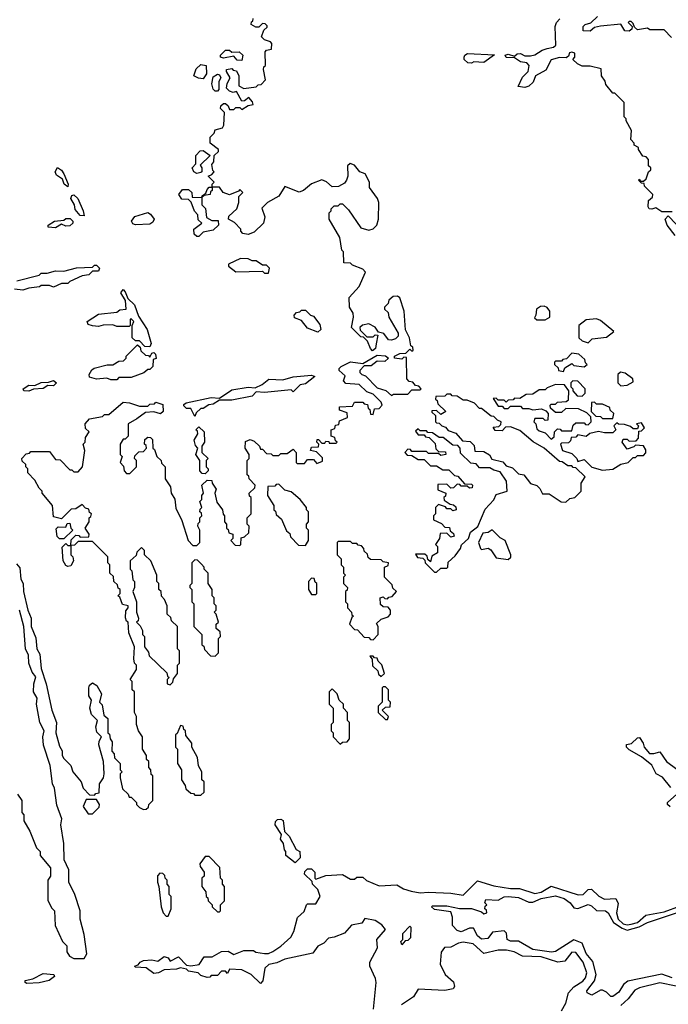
# Model space of a CAD drawing. Extents: x 2737310 to 2869991, y 870230 to 1012730.
# Tile 346 of 479: x 2796010 to 2799176, y 946839 to 951649. Entities that reach past the tile are written whole.
import ezdxf

# ---------------------------------------------------------------- set-up
doc = ezdxf.new("R2010")
doc.units = 0

msp = doc.modelspace()

# ---------------------------------------------------------------- linework, layer by layer
at = {"layer": '0CON02XD'}
for points in [[(2799191.7, 951561.7), (2799155, 951600), (2799085, 951600), (2799075, 951607.5), (2799025, 951600), (2799011.7, 951611.7), (2799005, 951630), (2798995, 951640), (2798985, 951640), (2798980, 951635), (2799000, 951615), (2798998.3, 951601.7), (2798985, 951592.5), (2798963.8, 951593.8), (2798945, 951627.5), (2798845, 951617.5), (2798815, 951610), (2798795, 951592.5), (2798760, 951595), (2798760, 951615), (2798770, 951625), (2798797, 951633), (2798830, 951665)], [(2797095, 950800), (2797100, 950805), (2797085, 950820), (2797078.3, 950811.7), (2797033.6, 950793.6), (2797003.9, 950803.9), (2796985, 950830), (2796950, 950830), (2796950, 950815), (2796941.7, 950808.3), (2796940, 950795), (2796910, 950790), (2796900, 950780), (2796900, 950745), (2796917, 950727), (2796921.7, 950681.7), (2796948.3, 950668.3), (2796978.3, 950668.3), (2796980, 950645), (2796955, 950620), (2796905, 950610), (2796885, 950590), (2796875, 950590), (2796861.7, 950601.7), (2796860, 950625), (2796900, 950655), (2796881.7, 950671.7), (2796880, 950695), (2796863, 950713), (2796847.5, 950757.5), (2796835, 950770), (2796801.7, 950771.7), (2796787.5, 950795), (2796805, 950820), (2796835, 950820), (2796850, 950805), (2796851.7, 950781.7), (2796900, 950780), (2796901.7, 950788.3), (2796918.3, 950801.7), (2796925, 950820), (2796935, 950830), (2796950, 950830), (2796950, 950845), (2796960, 950855), (2796930, 950885), (2796948.3, 950891.7), (2796960, 950905), (2796952.5, 950912.5), (2796948.3, 950941.7), (2796957.5, 950955), (2796960, 950985), (2796980, 951005), (2796980, 951015), (2796940, 951045), (2796940, 951075), (2796960, 951095), (2796965, 951110), (2797000, 951120), (2797007, 951133), (2797010, 951195), (2796990, 951215), (2796991.7, 951228.3), (2797005, 951240), (2797015, 951240), (2797028.3, 951228.3), (2797035, 951210), (2797055, 951210), (2797065, 951220), (2797085, 951220), (2797095, 951210), (2797125, 951230), (2797150, 951235), (2797147, 951247), (2797128.3, 951268.3), (2797108.3, 951251.7), (2797095, 951250), (2797068.3, 951298.3), (2797053, 951293), (2797035, 951300), (2797020, 951315), (2797023, 951337), (2797037.5, 951365), (2797020, 951395), (2797020, 951405), (2797045, 951410), (2797051.7, 951401.7), (2797068.3, 951398.3), (2797080, 951375), (2797080, 951325), (2797105, 951312.5), (2797165, 951320), (2797175, 951330), (2797188.3, 951331.7), (2797210, 951355), (2797200, 951405), (2797201.7, 951418.3), (2797210, 951425), (2797208.3, 951491.7), (2797215, 951500), (2797240, 951505), (2797241.7, 951531.7), (2797235, 951540), (2797205, 951550), (2797190, 951565), (2797201.7, 951598.3), (2797218.3, 951611.7), (2797218.3, 951618.3), (2797208.3, 951628.3), (2797195, 951630), (2797177, 951613), (2797163, 951613), (2797140, 951625), (2797141.7, 951638.3), (2797148.3, 951641.7), (2797150, 951655)], [(2798585, 951508), (2798616, 951514), (2798626.7, 951525), (2798623.8, 951615), (2798630, 951635), (2798647, 951653)], [(2797095, 951450), (2797071.7, 951451.7), (2797055, 951470), (2797005, 951460), (2796990, 951465), (2796990, 951475), (2797015, 951500), (2797035, 951500), (2797045, 951490), (2797081.7, 951491.7), (2797100, 951475), (2797095, 951450)], [(2798215, 951436.7), (2798197.5, 951437.5), (2798180, 951455), (2798180, 951465), (2798183.3, 951475), (2798196.4, 951483.6), (2798327, 951477), (2798275, 951440), (2798226.4, 951443.6), (2798215, 951436.7)], [(2799195, 950710), (2799145, 950710), (2799115, 950730), (2799095, 950722.5), (2799082.5, 950725), (2799077.5, 950735), (2799080, 950765), (2799098.3, 950781.7), (2799100, 950795), (2799060, 950835), (2799058.3, 950848.3), (2799045, 950850), (2799030, 950865), (2799035, 950870), (2799040, 950860), (2799055, 950860), (2799068.3, 950871.7), (2799080, 950905), (2799090, 950915), (2799090, 950925), (2799080, 950935), (2799080, 950965), (2799068.3, 950978.3), (2799051.7, 950981.7), (2799030, 951015), (2799030, 951025), (2799010, 951035), (2799010, 951045), (2798993, 951063), (2798997, 951107), (2798970, 951155), (2798970, 951165), (2798960, 951175), (2798960, 951245), (2798915, 951290), (2798905, 951290), (2798871.7, 951331.7), (2798868.3, 951348.3), (2798850, 951375), (2798848.3, 951408.3), (2798795, 951422.5), (2798755, 951422.5), (2798733, 951433), (2798710, 951455), (2798720, 951465), (2798720, 951485), (2798705, 951490), (2798693.8, 951486.2), (2798688.8, 951471.2), (2798677.7, 951462.3), (2798645, 951463.8), (2798605, 951452.5), (2798577.7, 951402.3), (2798527.5, 951375), (2798515.7, 951344.3), (2798495.8, 951324.2), (2798475, 951316.7), (2798442.5, 951322.5), (2798465, 951367.5), (2798492.5, 951395), (2798497.5, 951425), (2798485, 951437.5), (2798455, 951443.3), (2798425, 951462.5), (2798385, 951463.3), (2798380, 951475), (2798395, 951480), (2798425, 951470), (2798438.3, 951481.7), (2798455, 951483.8), (2798475, 951472.5), (2798503, 951473), (2798525, 951477.5), (2798560, 951500), (2798585, 951508)], [(2796905, 951360), (2796883, 951363), (2796860, 951375), (2796871.7, 951408.3), (2796895, 951430), (2796920, 951425), (2796922.5, 951385), (2796905, 951360)], [(2796975, 951300), (2796965, 951300), (2796955, 951310), (2796947.5, 951335), (2796955, 951370), (2796975, 951382.5), (2796985, 951380), (2796992.5, 951365), (2796983, 951347), (2796981.7, 951308.3), (2796975, 951300)], [(2796875, 950897.5), (2796860, 950905), (2796852.5, 950925), (2796870, 950945), (2796870, 950985), (2796891.7, 951008.3), (2796905, 951010), (2796940, 950985), (2796891.7, 950938.3), (2796900, 950925), (2796900, 950905), (2796895, 950902.5), (2796875, 950897.5)], [(2796050, 948765), (2796066.2, 948725), (2796066.2, 948685), (2796088.6, 948628.6), (2796094, 948575), (2796109.2, 948549.2), (2796115, 948480), (2796140, 948405), (2796167.5, 948275), (2796190, 948215), (2796187.5, 948165), (2796205, 948100), (2796217, 948077), (2796217.5, 948055), (2796225, 948040), (2796260, 948005), (2796270, 947975), (2796310, 947925), (2796320, 947895), (2796351.7, 947861.7), (2796375, 947860), (2796381.7, 947868.3), (2796398.3, 947871.7), (2796400, 947915), (2796420, 947945), (2796422.5, 947965), (2796420, 948025), (2796397, 948107), (2796397.5, 948125), (2796410, 948145), (2796387.5, 948167.5), (2796382.5, 948195), (2796390, 948225), (2796360, 948255), (2796352.5, 948285), (2796360, 948325), (2796347.5, 948345), (2796347.5, 948385), (2796351.7, 948398.3), (2796365, 948410), (2796386.7, 948396.7), (2796410, 948355), (2796400, 948315), (2796412.5, 948302.5), (2796421.7, 948251.7), (2796440, 948235), (2796440, 948165), (2796448.3, 948158.3), (2796452.5, 948135), (2796461.7, 948121.7), (2796460, 948075), (2796471.7, 948061.7), (2796472.5, 948042.5), (2796500, 948015), (2796500, 947985), (2796510, 947975), (2796500, 947965), (2796500, 947945), (2796511.7, 947891.7), (2796540, 947865), (2796545, 947850), (2796555, 947850), (2796580, 947825), (2796580, 947815), (2796595, 947800), (2796615, 947790), (2796628.3, 947791.7), (2796638.3, 947801.7), (2796640, 947815), (2796660, 947835), (2796660, 947955), (2796651.7, 947961.7), (2796650, 947985), (2796640, 947995), (2796640, 948025), (2796630, 948035), (2796630, 948055), (2796610, 948085), (2796610, 948145), (2796590, 948175), (2796580, 948205), (2796580, 948245), (2796570, 948265), (2796570, 948365), (2796560, 948375), (2796560, 948415), (2796550, 948425), (2796580, 948475), (2796580, 948495), (2796570, 948505), (2796567, 948527), (2796570, 948585), (2796543, 948653), (2796540, 948705), (2796531.2, 948711.2), (2796526.4, 948726.4), (2796528.3, 948761.7), (2796540, 948775), (2796540, 948785), (2796511.7, 948791.7), (2796498.3, 948828.3), (2796490, 948835), (2796500, 948845), (2796500, 948865), (2796491.7, 948871.7), (2796488.3, 948888.3), (2796470, 948905), (2796468.3, 948928.3), (2796450, 948945), (2796450, 948985), (2796440, 948995), (2796440, 949025), (2796365, 949100), (2796295, 949100), (2796278.3, 949081.7), (2796260, 949080), (2796260, 949035), (2796270, 949025), (2796272.5, 949005), (2796259.3, 948980.7), (2796245, 948977.5), (2796235, 948982.5), (2796222.5, 949005), (2796218.3, 949071.7), (2796235, 949090), (2796245, 949080), (2796260, 949080), (2796261.7, 949108.3), (2796285, 949130), (2796298.3, 949128.3), (2796305, 949120), (2796348.3, 949121.7), (2796350, 949135), (2796330, 949165), (2796350, 949195), (2796350, 949215), (2796358.3, 949221.7), (2796360, 949235), (2796351.7, 949241.7), (2796348.3, 949258.3), (2796331.7, 949261.7), (2796315, 949280), (2796285, 949260), (2796261.7, 949258.3), (2796215, 949210), (2796175, 949220), (2796170, 949275), (2796120, 949335), (2796120, 949345), (2796105, 949360), (2796085, 949400), (2796050, 949435), (2796050, 949455), (2796040, 949465), (2796040, 949475), (2796021.7, 949491.7), (2796020, 949505), (2796041.7, 949528.3), (2796058.3, 949531.7), (2796065, 949540), (2796155, 949540), (2796185, 949500), (2796208.3, 949498.3), (2796255, 949450), (2796265, 949450), (2796275, 949440), (2796295, 949440), (2796317.5, 949465), (2796327.5, 949545), (2796320, 949575), (2796330, 949585), (2796331.7, 949608.3), (2796350, 949635), (2796331.7, 949651.7), (2796330, 949675), (2796351.7, 949698.3), (2796415, 949710), (2796425, 949720), (2796445, 949720), (2796515, 949780), (2796547, 949777), (2796595, 949760), (2796635, 949760), (2796645, 949770), (2796668.3, 949771.7), (2796675, 949780), (2796708.3, 949768.3), (2796710, 949735), (2796697, 949723), (2796665, 949732.5), (2796625, 949730), (2796581.7, 949698.3), (2796540, 949675), (2796540, 949615), (2796525, 949600), (2796515, 949600), (2796500, 949575), (2796500, 949525), (2796510, 949515), (2796500, 949485), (2796517, 949467), (2796520, 949445), (2796531.7, 949431.7), (2796548.3, 949431.7), (2796580, 949465), (2796580, 949495), (2796570, 949505), (2796571.7, 949518.3), (2796591.7, 949538.3), (2796615, 949540), (2796630, 949555), (2796628.3, 949568.3), (2796620, 949575), (2796621.7, 949598.3), (2796635, 949610), (2796648.3, 949608.3), (2796658.3, 949598.3), (2796660, 949555), (2796668.3, 949548.3), (2796680, 949515), (2796700, 949495), (2796701.7, 949481.7), (2796720, 949465), (2796720, 949405), (2796747, 949367), (2796750, 949335), (2796767, 949307), (2796773, 949263), (2796801.7, 949201.7), (2796832.5, 949105), (2796855, 949080), (2796875, 949080), (2796890, 949095), (2796890, 949155), (2796880, 949175), (2796881.7, 949188.3), (2796890, 949195), (2796890, 949215), (2796900, 949225), (2796898.3, 949238.3), (2796890, 949245), (2796891.7, 949258.3), (2796900, 949265), (2796890, 949295), (2796900, 949305), (2796900, 949325), (2796907.5, 949335), (2796900, 949375), (2796925, 949400), (2796948.3, 949398.3), (2796950, 949385), (2796970, 949355), (2796962.5, 949335), (2796972.5, 949292.5), (2797000, 949255), (2797003, 949233), (2797010, 949225), (2797010, 949195), (2797020, 949185), (2797020, 949165), (2797028.3, 949158.3), (2797031.7, 949141.7), (2797050, 949135), (2797050, 949115), (2797040, 949105), (2797061.7, 949081.7), (2797085, 949080), (2797090, 949085), (2797091.7, 949118.3), (2797108.3, 949121.7), (2797128.3, 949141.7), (2797130, 949175), (2797120, 949185), (2797120, 949215), (2797140, 949235), (2797140, 949315), (2797131.7, 949321.7), (2797130, 949335), (2797158.3, 949361.7), (2797160, 949375), (2797130, 949405), (2797128.3, 949418.3), (2797120, 949425), (2797120, 949495), (2797130, 949505), (2797130, 949525), (2797110, 949555), (2797111.7, 949588.3), (2797135, 949597.5), (2797155, 949590), (2797180, 949565), (2797185, 949550), (2797195, 949550), (2797215, 949530), (2797238.3, 949528.3), (2797245, 949520), (2797275, 949520), (2797285, 949530), (2797315, 949530), (2797345, 949550), (2797360, 949535), (2797360, 949485), (2797365, 949480), (2797400, 949480), (2797415, 949500), (2797445, 949500), (2797460, 949480), (2797488.3, 949491.7), (2797488.3, 949508.3), (2797458.3, 949538.3), (2797430, 949545), (2797435, 949560), (2797468.3, 949561.7), (2797470, 949575), (2797460, 949585), (2797461.7, 949598.3), (2797468.3, 949598.3), (2797485, 949580), (2797500, 949580), (2797505, 949590), (2797518.3, 949588.3), (2797520, 949580), (2797555, 949580), (2797560, 949585), (2797551.7, 949591.7), (2797548.3, 949608.3), (2797530, 949615), (2797530, 949645), (2797548.3, 949651.7), (2797551.7, 949668.3), (2797568.3, 949671.7), (2797571.7, 949688.3), (2797610, 949705), (2797608.3, 949728.3), (2797571.7, 949741.7), (2797571.7, 949758.3), (2797635, 949760), (2797645, 949780), (2797685, 949780), (2797691.7, 949771.7), (2797708.3, 949768.3), (2797711.7, 949751.7), (2797720, 949745), (2797721.7, 949721.7), (2797735, 949720), (2797741.7, 949748.3), (2797765, 949750), (2797780, 949765), (2797775, 949780), (2797735, 949820), (2797705, 949830), (2797667, 949867), (2797601.7, 949871.7), (2797590, 949885), (2797598.3, 949908.3), (2797570, 949935), (2797570, 949945), (2797580, 949955), (2797625, 949976.7), (2797685, 949970), (2797755, 950010), (2797795, 950006.7), (2797810, 949995), (2797791.7, 949978.3), (2797755, 949980), (2797725, 949957.5), (2797691.7, 949958.3), (2797670, 949935), (2797670, 949925), (2797680, 949915), (2797698.3, 949908.3), (2797755, 949850), (2797797, 949837), (2797825, 949812.5), (2797835, 949820), (2797905, 949820), (2797925, 949840), (2797965, 949840), (2797970, 949845), (2797958.3, 949858.3), (2797941.7, 949861.7), (2797928.3, 949878.3), (2797911.7, 949881.7), (2797900, 949895), (2797898.3, 949998.3), (2797885, 950000), (2797875, 949990), (2797840, 949995), (2797840, 950005), (2797865, 950017.5), (2797895, 950020), (2797915, 950040), (2797925, 950030), (2797930, 950035), (2797928.3, 950048.3), (2797920, 950055), (2797912.5, 950095), (2797893.6, 950133.6), (2797886.2, 950225), (2797865, 950290), (2797855, 950297.5), (2797833, 950297), (2797811.7, 950278.3), (2797808.3, 950261.7), (2797790, 950245), (2797790, 950235), (2797808.3, 950218.3), (2797812.5, 950195), (2797857, 950117), (2797857, 950103), (2797845, 950090), (2797825, 950082.5), (2797810, 950085), (2797787.5, 950115), (2797761.7, 950121.7), (2797745, 950147.5), (2797715, 950162.5), (2797683, 950157), (2797670, 950145), (2797671.7, 950131.7), (2797705, 950100), (2797735, 950100), (2797745, 950110), (2797758.3, 950108.3), (2797750, 950065), (2797747, 950043), (2797731.7, 950031.7), (2797721.7, 950041.7), (2797708.3, 950078.3), (2797688.3, 950098.3), (2797675, 950100), (2797630, 950145), (2797640, 950195), (2797637.5, 950215), (2797620, 950245), (2797618.3, 950291.7), (2797667.5, 950345), (2797697.5, 950415), (2797685, 950430), (2797635, 950450), (2797625, 950460), (2797591.7, 950461.7), (2797590, 950515), (2797583, 950523), (2797572.5, 950585), (2797520, 950675), (2797520, 950705), (2797530, 950715), (2797530, 950725), (2797545, 950740), (2797565, 950740), (2797575, 950750), (2797585, 950750), (2797615, 950720), (2797675, 950632.5), (2797715, 950620), (2797735, 950626.7), (2797753.3, 950645), (2797761.2, 950675), (2797763.3, 950755), (2797756.7, 950775), (2797718.3, 950828.3), (2797717.5, 950855), (2797696.4, 950896.4), (2797670, 950905), (2797645, 950937.5), (2797623.3, 950946.7), (2797610, 950935), (2797611.2, 950885), (2797605.9, 950864.1), (2797595, 950850), (2797566.4, 950833.6), (2797535, 950832.5), (2797507.3, 950857.3), (2797485, 950865.8), (2797435, 950846.2), (2797395, 950813.8), (2797375, 950806), (2797305, 950833.8), (2797275, 950786.7), (2797220, 950755), (2797191.7, 950728.3), (2797207.5, 950685), (2797200, 950655), (2797155, 950610), (2797125, 950600), (2797100, 950605), (2797090, 950615), (2797090, 950625), (2797058.3, 950658.3), (2797030, 950675), (2797031.7, 950688.3), (2797070, 950725), (2797080, 950755), (2797080, 950785), (2797095, 950800)], [(2796245, 950832.5), (2796227.5, 950845), (2796219.3, 950869.3), (2796189.3, 950889.3), (2796183.3, 950905), (2796195, 950927.5), (2796215, 950913.3), (2796226, 950895), (2796247.5, 950845), (2796245, 950832.5)], [(2796325, 950690), (2796305, 950692.5), (2796281.7, 950721.7), (2796277.5, 950745), (2796260, 950775), (2796265, 950790), (2796275, 950792.5), (2796293.3, 950775), (2796320, 950715), (2796325, 950690)], [(2796575, 950646.2), (2796562.3, 950652.3), (2796556.2, 950665), (2796572.3, 950687.7), (2796636.1, 950706.1), (2796649.5, 950699.5), (2796666.7, 950675), (2796660, 950660), (2796645, 950650), (2796575, 950646.2)], [(2796185, 950632.5), (2796150, 950635), (2796150, 950645), (2796180, 950665), (2796225, 950670), (2796235, 950677.5), (2796257, 950677), (2796270, 950665), (2796270, 950655), (2796255, 950642.5), (2796235, 950640), (2796215, 950650), (2796185, 950632.5)], [(2799210, 950595), (2799170, 950645), (2799160, 950675), (2799175, 950690), (2799215, 950650)], [(2797225, 950410), (2797230, 950435), (2797215, 950450), (2797195, 950450), (2797165, 950470), (2797145, 950470), (2797125, 950480), (2797088.3, 950481.7), (2797030, 950455), (2797030, 950445), (2797065, 950417.5), (2797195, 950420), (2797205, 950410), (2797225, 950410)], [(2795997, 950373), (2796105, 950400), (2796115, 950410), (2796145, 950410), (2796185, 950422.5), (2796225, 950420), (2796287, 950437), (2796365, 950440), (2796375, 950450), (2796385, 950450), (2796400, 950435), (2796395, 950420), (2796365, 950420), (2796347, 950403), (2796315, 950397.5), (2796255, 950370), (2796245, 950360), (2796215, 950360), (2796175, 950342.5), (2796155, 950350), (2796115, 950350), (2796107, 950343), (2796055, 950337.5), (2796025, 950327.5), (2795985, 950332.5)], [(2796645, 950050), (2796621.7, 950051.7), (2796595, 950080), (2796575, 950080), (2796560, 950095), (2796560, 950155), (2796567.5, 950175), (2796555, 950187.5), (2796550, 950185), (2796550, 950155), (2796545, 950150), (2796485, 950150), (2796465, 950157.5), (2796417, 950157), (2796395, 950150), (2796365, 950153.3), (2796345, 950160), (2796340, 950175), (2796395, 950210), (2796485, 950220), (2796498.3, 950231.7), (2796530, 950235), (2796527.5, 950277.5), (2796503.3, 950315), (2796515, 950330), (2796525, 950320), (2796537.5, 950287.5), (2796570, 950255), (2796590.5, 950200.5), (2796632, 950135), (2796652.5, 950067.5), (2796645, 950050)], [(2797465, 950122.5), (2797415, 950142.5), (2797385, 950180), (2797351.7, 950191.7), (2797350, 950205), (2797361.7, 950218.3), (2797378.3, 950221.7), (2797385, 950230), (2797405, 950230), (2797430, 950205), (2797445, 950200), (2797475, 950160), (2797480, 950135), (2797465, 950122.5)], [(2798575, 950182.5), (2798597.5, 950195), (2798597.5, 950225), (2798585, 950242.5), (2798569.3, 950249.3), (2798552, 950248), (2798532.5, 950235), (2798530, 950205), (2798523, 950193), (2798535, 950182.5), (2798575, 950182.5)], [(2798785, 950070), (2798805, 950090), (2798875, 950097.5), (2798910, 950125), (2798845, 950180), (2798825, 950187.5), (2798775, 950182.5), (2798740, 950155), (2798740, 950095), (2798755, 950080), (2798785, 950070)], [(2796485, 949890), (2796455, 949890), (2796435, 949897.5), (2796385, 949892.5), (2796351.7, 949901.7), (2796350, 949915), (2796361.7, 949938.3), (2796373, 949947), (2796437, 949963), (2796465, 949962.5), (2796495, 949980), (2796517, 949983), (2796530, 949995), (2796530, 950005), (2796585, 950060), (2796598.3, 950048.3), (2796601.7, 950031.7), (2796625, 950010), (2796638.3, 950008.3), (2796645, 950000), (2796655, 950020), (2796665, 950022.5), (2796672.5, 950015), (2796677, 949993), (2796661.7, 949988.3), (2796660, 949955), (2796645, 949940), (2796635, 949940), (2796617, 949923), (2796555, 949900), (2796495, 949900), (2796485, 949890)], [(2798665, 949930), (2798671.7, 949948.3), (2798705, 949970), (2798715, 949960), (2798765, 949952.5), (2798780, 949965), (2798771.7, 949971.7), (2798768.3, 949988.3), (2798740, 950015), (2798705, 950020), (2798678.3, 949991.7), (2798661.7, 949988.3), (2798655, 949980), (2798625, 949980), (2798620, 949975), (2798620, 949965), (2798638.3, 949948.3), (2798640, 949935), (2798665, 949930)], [(2798945, 949860), (2798975, 949863.3), (2799005, 949880), (2799002.5, 949895), (2798965, 949922.5), (2798943, 949927), (2798930, 949915), (2798930, 949875), (2798945, 949860)], [(2796055, 949833.8), (2796030, 949835), (2796027.5, 949845), (2796055, 949863.3), (2796085, 949862.5), (2796115, 949876.7), (2796151.7, 949878.3), (2796175, 949886.7), (2796190, 949875), (2796175, 949860), (2796148.3, 949861.7), (2796125, 949847.5), (2796077, 949843), (2796055, 949833.8)], [(2796865, 949710), (2796845, 949750), (2796825, 949750), (2796811.7, 949761.7), (2796811.7, 949768.3), (2796823.6, 949776.4), (2796945, 949802.5), (2796985, 949800), (2797045, 949840), (2797125, 949853.3), (2797159.3, 949850.7), (2797193.6, 949866.4), (2797227, 949893), (2797295, 949890), (2797345, 949903.3), (2797435, 949912.5), (2797450, 949905), (2797405, 949870), (2797380, 949865), (2797345, 949830), (2797335, 949840), (2797205, 949827.5), (2797165, 949830), (2797145, 949810), (2797045, 949790), (2796985, 949790), (2796955, 949770), (2796933, 949767), (2796905, 949750), (2796895, 949750), (2796871.7, 949728.3), (2796865, 949710)], [(2798755, 949810), (2798770, 949825), (2798770, 949845), (2798735, 949882.5), (2798710, 949885), (2798700, 949875), (2798700, 949855), (2798710, 949845), (2798710, 949835), (2798731.7, 949811.7), (2798755, 949810)], [(2798605, 949600), (2798618.3, 949611.7), (2798620, 949635), (2798635, 949650), (2798648.3, 949648.3), (2798655, 949640), (2798705, 949640), (2798711.7, 949668.3), (2798725, 949680), (2798765, 949680), (2798771.7, 949671.7), (2798785, 949670), (2798800, 949685), (2798798.3, 949708.3), (2798778.3, 949728.3), (2798737, 949747), (2798675, 949750), (2798655, 949730), (2798625, 949730), (2798601.7, 949751.7), (2798600, 949765), (2798605, 949770), (2798625, 949770), (2798635, 949780), (2798677, 949783), (2798688.3, 949791.7), (2798690, 949835), (2798670, 949865), (2798625, 949866.7), (2798585, 949850), (2798575, 949840), (2798545, 949840), (2798515, 949820), (2798483, 949817), (2798451.7, 949798.3), (2798425, 949800), (2798418.3, 949791.7), (2798395, 949790), (2798385, 949780), (2798375, 949790), (2798345, 949790), (2798335, 949800), (2798321.7, 949798.3), (2798345, 949760), (2798365, 949760), (2798375, 949750), (2798395, 949750), (2798405, 949760), (2798455, 949760), (2798465, 949750), (2798495, 949750), (2798515, 949742.5), (2798557.5, 949747.5), (2798578.3, 949738.3), (2798590, 949725), (2798588.3, 949691.7), (2798575, 949690), (2798565, 949700), (2798525, 949700), (2798520, 949685), (2798530, 949675), (2798535, 949650), (2798545, 949640), (2798575, 949630), (2798605, 949600)], [(2798675, 949292.5), (2798695, 949310), (2798720, 949315), (2798750, 949345), (2798750, 949385), (2798770, 949415), (2798725, 949460), (2798711.7, 949461.7), (2798705, 949470), (2798685, 949470), (2798658.3, 949488.3), (2798645, 949490), (2798570, 949555), (2798517, 949587), (2798451.7, 949641.7), (2798405, 949660), (2798381.7, 949658.3), (2798365, 949640), (2798331.7, 949641.7), (2798321.7, 949658.3), (2798348.3, 949661.7), (2798358.3, 949671.7), (2798360, 949685), (2798341.7, 949691.7), (2798325, 949710), (2798311.7, 949711.7), (2798265, 949750), (2798255, 949750), (2798230, 949775), (2798195, 949790), (2798175, 949790), (2798145, 949810), (2798121.7, 949811.7), (2798115, 949820), (2798095, 949820), (2798085, 949810), (2798041.7, 949808.3), (2798040, 949795), (2798048.3, 949788.3), (2798051.7, 949771.7), (2798090, 949735), (2798065, 949720), (2798045, 949740), (2798021.7, 949738.3), (2798021.7, 949731.7), (2798040, 949715), (2798040, 949685), (2798045, 949680), (2798058.3, 949678.3), (2798070, 949665), (2798088.3, 949658.3), (2798101.7, 949641.7), (2798138.3, 949628.3), (2798171.7, 949591.7), (2798208.3, 949588.3), (2798228.3, 949568.3), (2798231.7, 949541.7), (2798275, 949540), (2798303, 949523), (2798315, 949502.5), (2798368.3, 949488.3), (2798385, 949470), (2798415, 949460), (2798445, 949430), (2798470, 949425), (2798503.6, 949383.6), (2798533.6, 949373.6), (2798549.3, 949359.3), (2798561.7, 949331.7), (2798595, 949333.3), (2798653, 949293), (2798675, 949292.5)], [(2798905, 949700), (2798910, 949725), (2798891.7, 949741.7), (2798890, 949755), (2798855, 949770), (2798825, 949770), (2798815, 949780), (2798801.7, 949778.3), (2798800, 949735), (2798821.7, 949711.7), (2798845, 949710), (2798855, 949700), (2798905, 949700)], [(2796915, 949430), (2796901.7, 949431.7), (2796890, 949445), (2796890, 949495), (2796870, 949525), (2796880, 949555), (2796868.3, 949568.3), (2796862.5, 949595), (2796880, 949625), (2796878.3, 949638.3), (2796870, 949645), (2796885, 949660), (2796910, 949635), (2796912.5, 949585), (2796900, 949565), (2796900, 949535), (2796930, 949505), (2796920, 949495), (2796920, 949465), (2796930, 949455), (2796930, 949445), (2796915, 949430)], [(2798045, 948950), (2798065, 948970), (2798095, 948970), (2798100, 948975), (2798101.7, 948998.3), (2798135, 949030), (2798162.5, 949065), (2798167, 949083), (2798200, 949115), (2798210, 949145), (2798247, 949173), (2798281.7, 949258.3), (2798325, 949302.5), (2798335, 949330), (2798390, 949345), (2798386.7, 949395), (2798355, 949440), (2798325, 949447.5), (2798305, 949460), (2798255, 949460), (2798238.3, 949478.3), (2798211.7, 949481.7), (2798161.7, 949531.7), (2798160, 949555), (2798148.3, 949568.3), (2798125, 949570), (2798077, 949607), (2798058.3, 949608.3), (2798025, 949630), (2798001.7, 949631.7), (2797995, 949640), (2797965, 949640), (2797955, 949650), (2797941.7, 949638.3), (2797955, 949620), (2797985, 949620), (2797991.7, 949611.7), (2798008.3, 949608.3), (2798038.3, 949578.3), (2798041.7, 949551.7), (2798055, 949540), (2798088.3, 949538.3), (2798090, 949525), (2798065, 949520), (2798055, 949530), (2798005, 949530), (2797995, 949540), (2797925, 949540), (2797918.3, 949548.3), (2797905, 949550), (2797890, 949535), (2797901.7, 949521.7), (2797925, 949520), (2797955, 949500), (2797985, 949500), (2798015, 949470), (2798045, 949470), (2798075, 949450), (2798105, 949450), (2798131.7, 949421.7), (2798148.3, 949418.3), (2798181.7, 949381.7), (2798215, 949380), (2798220, 949375), (2798218.3, 949361.7), (2798205, 949360), (2798195, 949370), (2798165, 949370), (2798158.3, 949378.3), (2798145, 949380), (2798128.3, 949361.7), (2798115, 949360), (2798095, 949380), (2798051.7, 949378.3), (2798051.7, 949351.7), (2798090, 949335), (2798088.3, 949321.7), (2798080, 949315), (2798081.7, 949301.7), (2798111.7, 949281.7), (2798128.3, 949278.3), (2798138.3, 949268.3), (2798140, 949255), (2798125, 949250), (2798115, 949260), (2798095, 949260), (2798088.3, 949268.3), (2798055, 949280), (2798040, 949265), (2798040, 949235), (2798030, 949225), (2798030, 949205), (2798068.3, 949188.3), (2798085, 949170), (2798108.3, 949168.3), (2798111.7, 949151.7), (2798128.3, 949138.3), (2798130, 949125), (2798115, 949120), (2798095, 949140), (2798061.7, 949138.3), (2798060, 949115), (2798040, 949085), (2798050, 949075), (2798050, 949045), (2798021.7, 949028.3), (2798015, 949000), (2798001.7, 949011.7), (2797998.3, 949028.3), (2797988.3, 949038.3), (2797941.7, 949038.3), (2797951.7, 949021.7), (2797978.3, 949018.3), (2797988.3, 949008.3), (2797990, 948995), (2798010, 948975), (2798035, 948950), (2798045, 948950)], [(2798855, 949447.5), (2798905, 949453.3), (2798945, 949477.5), (2798980, 949485), (2799005, 949510), (2799015, 949510), (2799025, 949520), (2799055, 949520), (2799067, 949533), (2799067, 949547), (2799055, 949567.5), (2799015, 949570), (2799008.3, 949561.7), (2798975, 949550), (2798950, 949585), (2798955, 949600), (2798975, 949600), (2798985, 949590), (2799018.3, 949591.7), (2799030, 949605), (2799031.7, 949638.3), (2799045, 949640), (2799060, 949655), (2799045, 949680), (2799020, 949675), (2799030, 949665), (2799025, 949650), (2799005, 949650), (2798991.7, 949661.7), (2798961.7, 949671.7), (2798932.5, 949672.5), (2798925, 949680), (2798910, 949665), (2798920, 949645), (2798905, 949630), (2798865, 949630), (2798835, 949637.5), (2798792.5, 949627.5), (2798775, 949612.5), (2798735, 949620), (2798725, 949610), (2798701.7, 949608.3), (2798698.3, 949591.7), (2798688.3, 949581.7), (2798655, 949580), (2798650, 949575), (2798660, 949545), (2798705, 949530), (2798730, 949505), (2798735, 949490), (2798765, 949500), (2798803, 949463), (2798855, 949447.5)], [(2797405, 949080), (2797420, 949105), (2797420, 949155), (2797410, 949165), (2797410, 949185), (2797420, 949195), (2797420, 949245), (2797410, 949255), (2797410, 949265), (2797380, 949305), (2797335, 949342.5), (2797305, 949350), (2797275, 949380), (2797261.7, 949378.3), (2797255, 949370), (2797221.7, 949368.3), (2797220, 949325), (2797250, 949275), (2797250, 949255), (2797258.3, 949248.3), (2797261.7, 949231.7), (2797288.3, 949208.3), (2797311.7, 949151.7), (2797328.3, 949138.3), (2797331.7, 949121.7), (2797371.7, 949081.7), (2797405, 949080)], [(2796225, 949112.5), (2796205, 949112.5), (2796193.8, 949123.8), (2796188.3, 949161.7), (2796198.3, 949171.7), (2796235, 949170), (2796241.7, 949188.3), (2796255, 949190), (2796260, 949165), (2796270, 949155), (2796225, 949112.5)], [(2798395, 949012.5), (2798407, 949023), (2798407.5, 949035), (2798380, 949105), (2798355, 949117.5), (2798317, 949157), (2798297, 949143), (2798270, 949140), (2798250, 949095), (2798260, 949065), (2798265, 949060), (2798297, 949067), (2798309.3, 949059.3), (2798335, 949020), (2798395, 949012.5)], [(2796745, 948400), (2796758.3, 948411.7), (2796761.7, 948428.3), (2796780, 948455), (2796780, 948495), (2796790, 948505), (2796790, 948565), (2796780, 948575), (2796780, 948685), (2796751.7, 948711.7), (2796748.3, 948728.3), (2796730, 948745), (2796730, 948785), (2796717, 948817), (2796703, 948833), (2796700, 948855), (2796690, 948865), (2796690, 948895), (2796680, 948905), (2796680, 948935), (2796650, 949005), (2796620, 949035), (2796620, 949055), (2796605, 949070), (2796581.7, 949048.3), (2796578.3, 949031.7), (2796550, 949005), (2796550, 948965), (2796557, 948957), (2796563, 948913), (2796570, 948905), (2796570, 948875), (2796562.5, 948855), (2796580, 948805), (2796580, 948755), (2796590, 948725), (2796588.3, 948711.7), (2796580, 948705), (2796598.3, 948688.3), (2796610, 948665), (2796610, 948645), (2796620, 948635), (2796620, 948585), (2796638.3, 948558.3), (2796641.7, 948541.7), (2796728.3, 948458.3), (2796731.7, 948441.7), (2796740, 948435), (2796730, 948425), (2796730, 948405), (2796745, 948400)], [(2797735, 948620), (2797760, 948645), (2797760, 948685), (2797751.7, 948698.3), (2797775, 948720), (2797808.3, 948731.7), (2797820, 948745), (2797820, 948765), (2797808.3, 948778.3), (2797785, 948780), (2797771.7, 948791.7), (2797770, 948825), (2797785, 948830), (2797791.7, 948821.7), (2797805, 948820), (2797811.7, 948828.3), (2797828.3, 948831.7), (2797850, 948855), (2797831.7, 948871.7), (2797828.3, 948888.3), (2797790, 948925), (2797790, 948975), (2797808.3, 948981.7), (2797810, 948995), (2797785, 949000), (2797775, 949010), (2797721.7, 949011.7), (2797711.7, 949021.7), (2797708.3, 949038.3), (2797691.7, 949051.7), (2797690, 949065), (2797678.3, 949078.3), (2797661.7, 949081.7), (2797655, 949090), (2797635, 949090), (2797625, 949100), (2797565, 949100), (2797560, 949095), (2797560, 949035), (2797580, 949015), (2797580, 948985), (2797590, 948975), (2797590, 948945), (2797600, 948935), (2797590, 948925), (2797590, 948895), (2797610, 948875), (2797608.3, 948861.7), (2797600, 948855), (2797600, 948805), (2797610, 948795), (2797610, 948775), (2797630, 948755), (2797631.7, 948741.7), (2797640, 948735), (2797631.7, 948728.3), (2797620, 948695), (2797645, 948670), (2797658.3, 948668.3), (2797691.7, 948631.7), (2797715, 948630), (2797721.7, 948621.7), (2797735, 948620)], [(2795995, 948991.2), (2796011.3, 948971.3), (2796016.2, 948916.2), (2796027.5, 948895), (2796029.2, 948855), (2796050, 948765)], [(2796965, 948540), (2796980, 948555), (2796980, 948625), (2796990, 948635), (2796988.3, 948658.3), (2796970, 948675), (2796970, 948695), (2796980, 948705), (2796970, 948745), (2796960, 948755), (2796970, 948765), (2796970, 948785), (2796960, 948795), (2796960, 948825), (2796950, 948835), (2796950, 948865), (2796930, 948895), (2796930, 948945), (2796910, 948965), (2796910, 948975), (2796898.3, 948988.3), (2796878.3, 949008.3), (2796865, 949010), (2796850, 948995), (2796850, 948895), (2796840, 948885), (2796840, 948875), (2796850, 948865), (2796850, 948805), (2796860, 948795), (2796860, 948685), (2796900, 948645), (2796900, 948595), (2796908.3, 948588.3), (2796911.7, 948571.7), (2796941.7, 948541.7), (2796965, 948540)], [(2797455, 948840), (2797460, 948845), (2797460, 948895), (2797451.7, 948901.7), (2797448.3, 948918.3), (2797435, 948920), (2797420, 948905), (2797420, 948865), (2797435, 948840), (2797455, 948840)], [(2796000, 947865), (2796020, 947835), (2796020, 947775), (2796030, 947765), (2796030, 947735), (2796060, 947685), (2796093, 947603), (2796110, 947585), (2796110, 947565), (2796160, 947505), (2796160, 947465), (2796147.5, 947445), (2796148.3, 947348.3), (2796165, 947310), (2796180, 947295), (2796183, 947223), (2796220, 947145), (2796240, 947125), (2796240, 947095), (2796253.6, 947073.6), (2796275, 947062.5), (2796325, 947062.5), (2796337.5, 947085), (2796325, 947180), (2796305.8, 947255), (2796306.2, 947295), (2796278.8, 947375), (2796250, 947435), (2796250, 947495), (2796227.5, 947545), (2796226.2, 947625), (2796211.2, 947715), (2796216.7, 947745), (2796192, 947812), (2796180, 947895), (2796170, 947915), (2796158.8, 948005), (2796126.2, 948105), (2796123.3, 948145), (2796130, 948175), (2796108, 948215), (2796092, 948305), (2796096.2, 948335), (2796077.1, 948365), (2796078.6, 948405), (2796089.3, 948439.3), (2796071.7, 948461.7), (2796054.2, 948505), (2796052.5, 948545), (2796038, 948575), (2796030, 948685), (2796009.2, 948765)], [(2797775, 948440), (2797790, 948455), (2797777, 948497), (2797760, 948515), (2797755, 948530), (2797741.7, 948531.7), (2797735, 948540), (2797720, 948540), (2797730, 948525), (2797731.7, 948491.7), (2797758.3, 948468.3), (2797761.7, 948451.7), (2797775, 948440)], [(2797805, 948230), (2797810, 948245), (2797780, 948275), (2797795, 948290), (2797818.3, 948291.7), (2797820, 948315), (2797810, 948325), (2797810, 948375), (2797795, 948390), (2797785, 948390), (2797780, 948385), (2797780, 948315), (2797760, 948295), (2797760, 948265), (2797795, 948230), (2797805, 948230)], [(2797575, 948110), (2797585, 948120), (2797608.3, 948121.7), (2797620, 948135), (2797620, 948215), (2797610, 948225), (2797610, 948265), (2797590, 948285), (2797590, 948305), (2797570, 948325), (2797560, 948355), (2797535, 948380), (2797520, 948365), (2797520, 948305), (2797540, 948285), (2797540, 948215), (2797530, 948205), (2797530, 948175), (2797540, 948165), (2797540, 948145), (2797575, 948110)], [(2796895, 947860), (2796910, 947875), (2796910, 947925), (2796900, 947935), (2796900, 947975), (2796883, 948003), (2796877.5, 948045), (2796850, 948095), (2796850, 948115), (2796821.7, 948151.7), (2796820, 948175), (2796811.7, 948181.7), (2796808.3, 948198.3), (2796795, 948200), (2796778.3, 948161.7), (2796770, 948155), (2796770, 948095), (2796780, 948085), (2796780, 948015), (2796800, 947985), (2796800, 947935), (2796818.3, 947908.3), (2796821.7, 947891.7), (2796845, 947870), (2796858.3, 947868.3), (2796865, 947860), (2796895, 947860)], [(2799188.3, 947898.3), (2799147.7, 947947.7), (2799116.7, 947965), (2799095, 948006.2), (2799045, 948047.5), (2798985, 948082.5), (2798972.5, 948095), (2798971.7, 948108.3), (2798997, 948113), (2799025, 948140), (2799035, 948142.5), (2799052.5, 948115), (2799057.5, 948095), (2799083.9, 948063.9), (2799105, 948063.3), (2799135, 948072.5), (2799166.7, 948025), (2799217.7, 947987.7)], [(2799185, 947803.3), (2799172.5, 947815), (2799172.5, 947825), (2799217.5, 947865)], [(2796365, 947770), (2796398.3, 947801.7), (2796400, 947815), (2796385, 947840), (2796335, 947840), (2796320, 947805), (2796345, 947770), (2796365, 947770)], [(2797355, 947530), (2797310, 947565), (2797310, 947585), (2797303, 947593), (2797297.5, 947625), (2797283.3, 947645), (2797287.5, 947667.5), (2797257.5, 947715), (2797258.3, 947731.7), (2797268.3, 947741.7), (2797285, 947742.5), (2797296.1, 947736.1), (2797302.5, 947682.5), (2797325, 947660), (2797360, 947595), (2797377.5, 947585), (2797380, 947555), (2797355, 947530)], [(2796985, 947290), (2796990, 947295), (2796990, 947325), (2797010, 947345), (2797010, 947415), (2797000, 947425), (2797000, 947445), (2796990, 947455), (2796987, 947507), (2796935, 947560), (2796915, 947560), (2796890, 947525), (2796891.7, 947511.7), (2796910, 947485), (2796910, 947465), (2796900, 947455), (2796900, 947415), (2796918.3, 947388.3), (2796920, 947365), (2796928.3, 947358.3), (2796930, 947345), (2796950, 947325), (2796950, 947315), (2796975, 947290), (2796985, 947290)], [(2797095, 947007.5), (2797035, 947010), (2797025, 946990), (2797015, 947000), (2796995, 947000), (2796975, 946980), (2796945, 946980), (2796938.3, 946971.7), (2796925, 946970), (2796895, 946980), (2796881.7, 946991.7), (2796835, 947000), (2796825, 947010), (2796795, 947017.5), (2796775, 947010), (2796715, 947007.5), (2796687, 946993), (2796665, 946990), (2796627, 947017), (2796575, 947020), (2796570, 947025), (2796588.3, 947031.7), (2796597.5, 947045), (2796615, 947053.3), (2796655, 947056.7), (2796685, 947050), (2796715, 947072), (2796735, 947066.2), (2796745, 947050), (2796785, 947070.8), (2796825, 947030), (2796845, 947027.5), (2796887, 947033), (2796910, 947070), (2796949.3, 947070.7), (2796995, 947096), (2797028.1, 947098.1), (2797055, 947082.5), (2797105, 947100.8), (2797151.7, 947101.7), (2797163, 947093), (2797205, 947086.7), (2797225, 947087.5), (2797245, 947097.5), (2797285, 947122.5), (2797333, 947167), (2797347.5, 947195), (2797366.4, 947263.6), (2797398.3, 947291.7), (2797410, 947325), (2797415, 947330), (2797455, 947330), (2797477.5, 947365), (2797465, 947400), (2797440, 947425), (2797438.3, 947438.3), (2797400, 947475), (2797401.7, 947488.3), (2797415, 947500), (2797435, 947500), (2797450, 947485), (2797450, 947455), (2797455, 947450), (2797505, 947467.5), (2797585, 947472.5), (2797625, 947450), (2797645, 947450), (2797655, 947460), (2797685, 947460), (2797703, 947443), (2797765, 947417.5), (2797851.7, 947421.7), (2797883, 947403), (2797920.7, 947390.7), (2797965, 947383.3), (2798005, 947386.7), (2798115, 947382.5), (2798175, 947372.5), (2798245, 947442.5), (2798325, 947417.5), (2798405, 947404), (2798450, 947405), (2798525, 947380.8), (2798555, 947386), (2798605, 947416.7), (2798736.4, 947373.6), (2798760, 947375), (2798785, 947400), (2798801.7, 947401.7), (2798837, 947367), (2798865, 947352.5), (2798920, 947355), (2798930.7, 947330.7), (2798923.1, 947285), (2798930.6, 947255), (2798955, 947232.5), (2798975, 947226.7), (2798995, 947230), (2799025, 947239.2), (2799066, 947274), (2799155, 947290), (2799235, 947319.2)], [(2796735, 947270), (2796750, 947305), (2796750, 947365), (2796740, 947375), (2796740, 947415), (2796730, 947425), (2796730, 947445), (2796720, 947455), (2796718.3, 947468.3), (2796708.3, 947478.3), (2796695, 947480), (2796683, 947467), (2796682.5, 947435), (2796690, 947415), (2796700, 947315), (2796710, 947285), (2796725, 947270), (2796735, 947270)], [(2798905, 946877.5), (2798895, 946877.5), (2798875, 946897.5), (2798855, 946907.5), (2798845, 946907.5), (2798803, 946883), (2798780, 946895), (2798777.5, 946905), (2798816.1, 946953.9), (2798823.8, 946985), (2798807.7, 947047.7), (2798775, 947087.5), (2798755, 947137.5), (2798715, 947153.3), (2798625, 947096.7), (2798606.4, 947093.6), (2798515, 947106), (2798445, 947147.5), (2798405, 947147.5), (2798390, 947155), (2798387, 947187), (2798375, 947197.5), (2798318.3, 947191.7), (2798295, 947160), (2798265, 947156.7), (2798245, 947172.5), (2798225, 947210), (2798205, 947210), (2798165, 947192.5), (2798145, 947200), (2798123, 947223), (2798122.5, 947265), (2798115, 947290), (2798035, 947302.5), (2798020, 947315), (2798025, 947320), (2798095, 947320), (2798156.4, 947306.4), (2798215, 947306.7), (2798265, 947290), (2798275, 947280), (2798290, 947285), (2798288.3, 947298.3), (2798280, 947305), (2798281.7, 947318.3), (2798290, 947325), (2798280, 947335), (2798285, 947350), (2798345, 947347.5), (2798375, 947363.3), (2798395, 947365.8), (2798445, 947360), (2798495, 947337.5), (2798515, 947337.5), (2798555, 947355.8), (2798625, 947368.8), (2798667.5, 947355), (2798697.5, 947335), (2798715, 947310), (2798735, 947307.5), (2798785, 947326.7), (2798800.5, 947320.5), (2798825, 947297.5), (2798870, 947295), (2798882.5, 947285), (2798908.8, 947238.8), (2798950, 947210), (2798975, 947201.2), (2799033.4, 947216.6), (2799075, 947238), (2799245, 947295.7)], [(2797737.5, 946815), (2797750, 946945), (2797747.5, 946965), (2797720, 947025), (2797720, 947045), (2797756.7, 947115), (2797754.1, 947155.9), (2797796.2, 947205), (2797777.3, 947227.3), (2797745, 947248.8), (2797695, 947257.5), (2797680, 947235), (2797630, 947225), (2797595, 947186.7), (2797545, 947166.7), (2797517.5, 947162.5), (2797495, 947137.5), (2797465, 947122.5), (2797441.7, 947088.3), (2797305, 947059.2), (2797265, 947040.8), (2797226.4, 947033.6), (2797207.5, 947015), (2797197, 946953), (2797185, 946940), (2797140, 946985), (2797095, 947007.5)], [(2797875, 947130), (2797870, 947145), (2797880, 947155), (2797880, 947185), (2797915, 947220), (2797920, 947215), (2797917, 947163), (2797905, 947150), (2797891.7, 947148.3), (2797875, 947130)], [(2798653.9, 946806.1), (2798675.8, 946845), (2798688.8, 946895), (2798715, 946924), (2798758.3, 946951.7), (2798771.7, 946968.3), (2798778, 946992), (2798761.2, 947045), (2798725, 947092.5), (2798705, 947093.3), (2798670.7, 947049.3), (2798636.1, 947043.9), (2798555, 947070), (2798465, 947074), (2798424.3, 947094.3), (2798386.1, 947103.9), (2798345, 947103.8), (2798275, 947086.7), (2798224.2, 947134.2), (2798175, 947142), (2798152.3, 947137.7), (2798115, 947117.5), (2798083, 947117), (2798067, 947093), (2798062.5, 947035), (2798087.5, 946985), (2798128.3, 946948.3), (2798132.5, 946925), (2798126.4, 946913.6), (2798085, 946906.2), (2797955, 946912.5), (2797932.5, 946875), (2797873.6, 946836.4)], [(2796045, 946941.2), (2796037.5, 946945), (2796037.5, 946955), (2796075, 946963.8), (2796125, 946988.6), (2796177.5, 946985), (2796180, 946975), (2796154.2, 946955.8), (2796105, 946944), (2796045, 946941.2)], [(2799195, 946968), (2799145, 946986), (2798978.3, 946951.7), (2798957.5, 946935), (2798935, 946897.5), (2798905, 946877.5)], [(2799215, 946926.7), (2799135, 946944), (2799035, 946920), (2799012.3, 946907.7), (2798980, 946865), (2798945, 946832.5)]]:
    msp.add_lwpolyline(points, dxfattribs=at)

doc.saveas('drawing.dxf')
